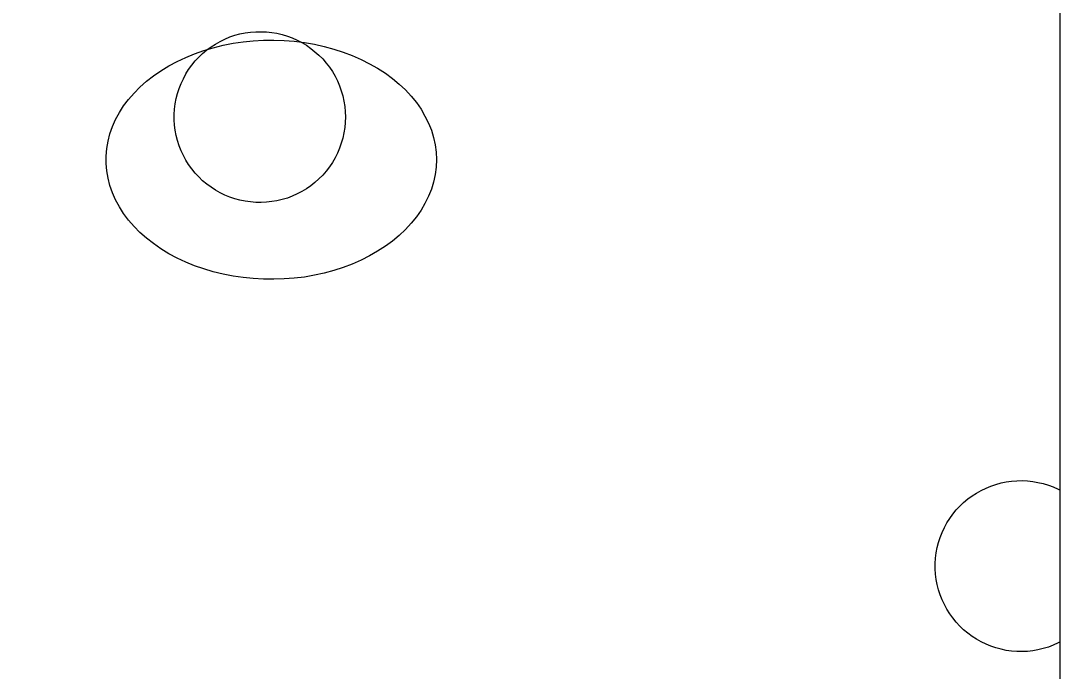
# Model space of a CAD drawing. Extents: x 605258 to 607277, y 6590261 to 6591368.
# Drawn here: x 605748.22 to 605754.54, y 6590419.57 to 6590423.53 of the extents above; entities that cross this region are included whole.
import ezdxf

# ---------------------------------------------------------------- set-up
doc = ezdxf.new("R2010")
doc.units = 0
doc.layers.add('Täide', color=7, linetype='Continuous')
doc.layers.add('VORMISTUS', color=7, linetype='Continuous')

msp = doc.modelspace()

# ---------------------------------------------------------------- linework, layer by layer
at = {"layer": 'Täide'}
msp.add_line((605754.5439, 6590414.2073), (605754.5439, 6590426.2073), dxfattribs=at)
for points in [[(605729.5439, 6590414.2073), (605754.5439, 6590414.2073), (605754.5439, 6590426.2073), (605729.5439, 6590426.2073)], [(605750.1977, 6590422.9421), (605750.1967, 6590422.9091), (605750.1937, 6590422.8771), (605750.1887, 6590422.8451), (605750.1817, 6590422.8131), (605750.1727, 6590422.7821), (605750.1617, 6590422.7521), (605750.1497, 6590422.7221), (605750.1347, 6590422.6931), (605750.1187, 6590422.6651), (605750.1007, 6590422.6391), (605750.0807, 6590422.6131), (605750.0597, 6590422.5881), (605750.0367, 6590422.5651), (605750.0127, 6590422.5441), (605749.9877, 6590422.5241), (605749.9607, 6590422.5051), (605749.9327, 6590422.4891), (605749.9047, 6590422.4741), (605749.8747, 6590422.4601), (605749.8447, 6590422.4491), (605749.8137, 6590422.4401), (605749.7817, 6590422.4321), (605749.7497, 6590422.4271), (605749.7177, 6590422.4231), (605749.6857, 6590422.4221), (605749.6527, 6590422.4221), (605749.6207, 6590422.4251), (605749.5887, 6590422.4291), (605749.5567, 6590422.4361), (605749.5257, 6590422.4441), (605749.4947, 6590422.4541), (605749.4647, 6590422.4671), (605749.4357, 6590422.4811), (605749.4077, 6590422.4971), (605749.3807, 6590422.5141), (605749.3547, 6590422.5341), (605749.3297, 6590422.5541), (605749.3067, 6590422.5771), (605749.2847, 6590422.6001), (605749.2637, 6590422.6261), (605749.2447, 6590422.6521), (605749.2277, 6590422.6791), (605749.2127, 6590422.7081), (605749.1987, 6590422.7371), (605749.1867, 6590422.7671), (605749.1767, 6590422.7981), (605749.1687, 6590422.8291), (605749.1627, 6590422.8611), (605749.1587, 6590422.8931), (605749.1567, 6590422.9251), (605749.1567, 6590422.9581), (605749.1587, 6590422.9901), (605749.1627, 6590423.0221), (605749.1687, 6590423.0541), (605749.1767, 6590423.0851), (605749.1867, 6590423.1161), (605749.1987, 6590423.1461), (605749.2127, 6590423.1751), (605749.2277, 6590423.2041), (605749.2447, 6590423.2311), (605749.2637, 6590423.2581), (605749.2847, 6590423.2831), (605749.3067, 6590423.3061), (605749.3297, 6590423.3291), (605749.3547, 6590423.3501), (605749.3807, 6590423.3691), (605749.4077, 6590423.3861), (605749.4357, 6590423.4021), (605749.4647, 6590423.4161), (605749.4947, 6590423.4291), (605749.5257, 6590423.4391), (605749.5567, 6590423.4471), (605749.5887, 6590423.4541), (605749.6207, 6590423.4581), (605749.6527, 6590423.4611), (605749.6857, 6590423.4611), (605749.7177, 6590423.4601), (605749.7497, 6590423.4561), (605749.7817, 6590423.4511), (605749.8137, 6590423.4431), (605749.8447, 6590423.4341), (605749.8747, 6590423.4231), (605749.9047, 6590423.4101), (605749.9327, 6590423.3951), (605749.9607, 6590423.3781), (605749.9877, 6590423.3591), (605750.0127, 6590423.3391), (605750.0367, 6590423.3181), (605750.0597, 6590423.2951), (605750.0807, 6590423.2701), (605750.1007, 6590423.2451), (605750.1187, 6590423.2181), (605750.1347, 6590423.1901), (605750.1497, 6590423.1611), (605750.1617, 6590423.1311), (605750.1727, 6590423.1011), (605750.1817, 6590423.0701), (605750.1887, 6590423.0381), (605750.1937, 6590423.0061), (605750.1967, 6590422.9741)], [(605750.1977, 6590422.9421), (605750.1967, 6590422.9091), (605750.1937, 6590422.8771), (605750.1887, 6590422.8451), (605750.1817, 6590422.8131), (605750.1727, 6590422.7821), (605750.1617, 6590422.7521), (605750.1497, 6590422.7221), (605750.1347, 6590422.6931), (605750.1187, 6590422.6651), (605750.1007, 6590422.6391), (605750.0807, 6590422.6131), (605750.0597, 6590422.5881), (605750.0367, 6590422.5651), (605750.0127, 6590422.5441), (605749.9877, 6590422.5241), (605749.9607, 6590422.5051), (605749.9327, 6590422.4891), (605749.9047, 6590422.4741), (605749.8747, 6590422.4601), (605749.8447, 6590422.4491), (605749.8137, 6590422.4401), (605749.7817, 6590422.4321), (605749.7497, 6590422.4271), (605749.7177, 6590422.4231), (605749.6857, 6590422.4221), (605749.6527, 6590422.4221), (605749.6207, 6590422.4251), (605749.5887, 6590422.4291), (605749.5567, 6590422.4361), (605749.5257, 6590422.4441), (605749.4947, 6590422.4541), (605749.4647, 6590422.4671), (605749.4357, 6590422.4811), (605749.4077, 6590422.4971), (605749.3807, 6590422.5141), (605749.3547, 6590422.5341), (605749.3297, 6590422.5541), (605749.3067, 6590422.5771), (605749.2847, 6590422.6001), (605749.2637, 6590422.6261), (605749.2447, 6590422.6521), (605749.2277, 6590422.6791), (605749.2127, 6590422.7081), (605749.1987, 6590422.7371), (605749.1867, 6590422.7671), (605749.1767, 6590422.7981), (605749.1687, 6590422.8291), (605749.1627, 6590422.8611), (605749.1587, 6590422.8931), (605749.1567, 6590422.9251), (605749.1567, 6590422.9581), (605749.1587, 6590422.9901), (605749.1627, 6590423.0221), (605749.1687, 6590423.0541), (605749.1767, 6590423.0851), (605749.1867, 6590423.1161), (605749.1987, 6590423.1461), (605749.2127, 6590423.1751), (605749.2277, 6590423.2041), (605749.2447, 6590423.2311), (605749.2637, 6590423.2581), (605749.2847, 6590423.2831), (605749.3067, 6590423.3061), (605749.3297, 6590423.3291), (605749.3547, 6590423.3501), (605749.3807, 6590423.3691), (605749.4077, 6590423.3861), (605749.4357, 6590423.4021), (605749.4647, 6590423.4161), (605749.4947, 6590423.4291), (605749.5257, 6590423.4391), (605749.5567, 6590423.4471), (605749.5887, 6590423.4541), (605749.6207, 6590423.4581), (605749.6527, 6590423.4611), (605749.6857, 6590423.4611), (605749.7177, 6590423.4601), (605749.7497, 6590423.4561), (605749.7817, 6590423.4511), (605749.8137, 6590423.4431), (605749.8447, 6590423.4341), (605749.8747, 6590423.4231), (605749.9047, 6590423.4101), (605749.9327, 6590423.3951), (605749.9607, 6590423.3781), (605749.9877, 6590423.3591), (605750.0127, 6590423.3391), (605750.0367, 6590423.3181), (605750.0597, 6590423.2951), (605750.0807, 6590423.2701), (605750.1007, 6590423.2451), (605750.1187, 6590423.2181), (605750.1347, 6590423.1901), (605750.1497, 6590423.1611), (605750.1617, 6590423.1311), (605750.1727, 6590423.1011), (605750.1817, 6590423.0701), (605750.1887, 6590423.0381), (605750.1937, 6590423.0061), (605750.1967, 6590422.9741)], [(605750.1977, 6590422.9421), (605750.1967, 6590422.9091), (605750.1937, 6590422.8771), (605750.1887, 6590422.8451), (605750.1817, 6590422.8131), (605750.1727, 6590422.7821), (605750.1617, 6590422.7521), (605750.1497, 6590422.7221), (605750.1347, 6590422.6931), (605750.1187, 6590422.6651), (605750.1007, 6590422.6391), (605750.0807, 6590422.6131), (605750.0597, 6590422.5881), (605750.0367, 6590422.5651), (605750.0127, 6590422.5441), (605749.9877, 6590422.5241), (605749.9607, 6590422.5051), (605749.9327, 6590422.4891), (605749.9047, 6590422.4741), (605749.8747, 6590422.4601), (605749.8447, 6590422.4491), (605749.8137, 6590422.4401), (605749.7817, 6590422.4321), (605749.7497, 6590422.4271), (605749.7177, 6590422.4231), (605749.6857, 6590422.4221), (605749.6527, 6590422.4221), (605749.6207, 6590422.4251), (605749.5887, 6590422.4291), (605749.5567, 6590422.4361), (605749.5257, 6590422.4441), (605749.4947, 6590422.4541), (605749.4647, 6590422.4671), (605749.4357, 6590422.4811), (605749.4077, 6590422.4971), (605749.3807, 6590422.5141), (605749.3547, 6590422.5341), (605749.3297, 6590422.5541), (605749.3067, 6590422.5771), (605749.2847, 6590422.6001), (605749.2637, 6590422.6261), (605749.2447, 6590422.6521), (605749.2277, 6590422.6791), (605749.2127, 6590422.7081), (605749.1987, 6590422.7371), (605749.1867, 6590422.7671), (605749.1767, 6590422.7981), (605749.1687, 6590422.8291), (605749.1627, 6590422.8611), (605749.1587, 6590422.8931), (605749.1567, 6590422.9251), (605749.1567, 6590422.9581), (605749.1587, 6590422.9901), (605749.1627, 6590423.0221), (605749.1687, 6590423.0541), (605749.1767, 6590423.0851), (605749.1867, 6590423.1161), (605749.1987, 6590423.1461), (605749.2127, 6590423.1751), (605749.2277, 6590423.2041), (605749.2447, 6590423.2311), (605749.2637, 6590423.2581), (605749.2847, 6590423.2831), (605749.3067, 6590423.3061), (605749.3297, 6590423.3291), (605749.3547, 6590423.3501), (605749.3807, 6590423.3691), (605749.4077, 6590423.3861), (605749.4357, 6590423.4021), (605749.4647, 6590423.4161), (605749.4947, 6590423.4291), (605749.5257, 6590423.4391), (605749.5567, 6590423.4471), (605749.5887, 6590423.4541), (605749.6207, 6590423.4581), (605749.6527, 6590423.4611), (605749.6857, 6590423.4611), (605749.7177, 6590423.4601), (605749.7497, 6590423.4561), (605749.7817, 6590423.4511), (605749.8137, 6590423.4431), (605749.8447, 6590423.4341), (605749.8747, 6590423.4231), (605749.9047, 6590423.4101), (605749.9327, 6590423.3951), (605749.9607, 6590423.3781), (605749.9877, 6590423.3591), (605750.0127, 6590423.3391), (605750.0367, 6590423.3181), (605750.0597, 6590423.2951), (605750.0807, 6590423.2701), (605750.1007, 6590423.2451), (605750.1187, 6590423.2181), (605750.1347, 6590423.1901), (605750.1497, 6590423.1611), (605750.1617, 6590423.1311), (605750.1727, 6590423.1011), (605750.1817, 6590423.0701), (605750.1887, 6590423.0381), (605750.1937, 6590423.0061), (605750.1967, 6590422.9741)], [(605750.7515, 6590422.6824), (605750.7495, 6590422.6364), (605750.7435, 6590422.5914), (605750.7335, 6590422.5464), (605750.7205, 6590422.5024), (605750.7025, 6590422.4594), (605750.6815, 6590422.4164), (605750.6575, 6590422.3744), (605750.6295, 6590422.3344), (605750.5975, 6590422.2954), (605750.5625, 6590422.2574), (605750.5245, 6590422.2214), (605750.4845, 6590422.1874), (605750.4405, 6590422.1554), (605750.3935, 6590422.1254), (605750.3445, 6590422.0974), (605750.2935, 6590422.0714), (605750.2395, 6590422.0474), (605750.1845, 6590422.0264), (605750.1275, 6590422.0084), (605750.0685, 6590421.9924), (605750.0095, 6590421.9794), (605749.9485, 6590421.9684), (605749.8865, 6590421.9614), (605749.8245, 6590421.9564), (605749.7625, 6590421.9544), (605749.6995, 6590421.9544), (605749.6375, 6590421.9584), (605749.5755, 6590421.9644), (605749.5145, 6590421.9734), (605749.4545, 6590421.9854), (605749.3945, 6590422.0004), (605749.3375, 6590422.0174), (605749.2805, 6590422.0374), (605749.2265, 6590422.0594), (605749.1745, 6590422.0834), (605749.1235, 6590422.1104), (605749.0765, 6590422.1404), (605749.0305, 6590422.1714), (605748.9885, 6590422.2044), (605748.9485, 6590422.2394), (605748.9125, 6590422.2764), (605748.8795, 6590422.3144), (605748.8495, 6590422.3544), (605748.8235, 6590422.3954), (605748.8005, 6590422.4374), (605748.7815, 6590422.4804), (605748.7655, 6590422.5244), (605748.7545, 6590422.5694), (605748.7465, 6590422.6144), (605748.7425, 6590422.6594), (605748.7425, 6590422.7044), (605748.7465, 6590422.7494), (605748.7545, 6590422.7944), (605748.7655, 6590422.8394), (605748.7815, 6590422.8834), (605748.8005, 6590422.9264), (605748.8235, 6590422.9684), (605748.8495, 6590423.0094), (605748.8795, 6590423.0494), (605748.9125, 6590423.0874), (605748.9485, 6590423.1244), (605748.9885, 6590423.1594), (605749.0305, 6590423.1924), (605749.0765, 6590423.2234), (605749.1235, 6590423.2534), (605749.1745, 6590423.2804), (605749.2265, 6590423.3044), (605749.2805, 6590423.3264), (605749.3375, 6590423.3464), (605749.3945, 6590423.3634), (605749.4545, 6590423.3784), (605749.5145, 6590423.3904), (605749.5755, 6590423.3994), (605749.6375, 6590423.4054), (605749.6995, 6590423.4094), (605749.7625, 6590423.4094), (605749.8245, 6590423.4074), (605749.8865, 6590423.4024), (605749.9485, 6590423.3954), (605750.0095, 6590423.3844), (605750.0685, 6590423.3714), (605750.1275, 6590423.3554), (605750.1845, 6590423.3374), (605750.2395, 6590423.3164), (605750.2935, 6590423.2924), (605750.3445, 6590423.2664), (605750.3935, 6590423.2384), (605750.4405, 6590423.2084), (605750.4845, 6590423.1764), (605750.5245, 6590423.1424), (605750.5625, 6590423.1064), (605750.5975, 6590423.0684), (605750.6295, 6590423.0294), (605750.6575, 6590422.9894), (605750.6815, 6590422.9474), (605750.7025, 6590422.9044), (605750.7205, 6590422.8614), (605750.7335, 6590422.8174), (605750.7435, 6590422.7724), (605750.7495, 6590422.7274)], [(605750.7515, 6590422.6824), (605750.7495, 6590422.6364), (605750.7435, 6590422.5914), (605750.7335, 6590422.5464), (605750.7205, 6590422.5024), (605750.7025, 6590422.4594), (605750.6815, 6590422.4164), (605750.6575, 6590422.3744), (605750.6295, 6590422.3344), (605750.5975, 6590422.2954), (605750.5625, 6590422.2574), (605750.5245, 6590422.2214), (605750.4845, 6590422.1874), (605750.4405, 6590422.1554), (605750.3935, 6590422.1254), (605750.3445, 6590422.0974), (605750.2935, 6590422.0714), (605750.2395, 6590422.0474), (605750.1845, 6590422.0264), (605750.1275, 6590422.0084), (605750.0685, 6590421.9924), (605750.0095, 6590421.9794), (605749.9485, 6590421.9684), (605749.8865, 6590421.9614), (605749.8245, 6590421.9564), (605749.7625, 6590421.9544), (605749.6995, 6590421.9544), (605749.6375, 6590421.9584), (605749.5755, 6590421.9644), (605749.5145, 6590421.9734), (605749.4545, 6590421.9854), (605749.3945, 6590422.0004), (605749.3375, 6590422.0174), (605749.2805, 6590422.0374), (605749.2265, 6590422.0594), (605749.1745, 6590422.0834), (605749.1235, 6590422.1104), (605749.0765, 6590422.1404), (605749.0305, 6590422.1714), (605748.9885, 6590422.2044), (605748.9485, 6590422.2394), (605748.9125, 6590422.2764), (605748.8795, 6590422.3144), (605748.8495, 6590422.3544), (605748.8235, 6590422.3954), (605748.8005, 6590422.4374), (605748.7815, 6590422.4804), (605748.7655, 6590422.5244), (605748.7545, 6590422.5694), (605748.7465, 6590422.6144), (605748.7425, 6590422.6594), (605748.7425, 6590422.7044), (605748.7465, 6590422.7494), (605748.7545, 6590422.7944), (605748.7655, 6590422.8394), (605748.7815, 6590422.8834), (605748.8005, 6590422.9264), (605748.8235, 6590422.9684), (605748.8495, 6590423.0094), (605748.8795, 6590423.0494), (605748.9125, 6590423.0874), (605748.9485, 6590423.1244), (605748.9885, 6590423.1594), (605749.0305, 6590423.1924), (605749.0765, 6590423.2234), (605749.1235, 6590423.2534), (605749.1745, 6590423.2804), (605749.2265, 6590423.3044), (605749.2805, 6590423.3264), (605749.3375, 6590423.3464), (605749.3945, 6590423.3634), (605749.4545, 6590423.3784), (605749.5145, 6590423.3904), (605749.5755, 6590423.3994), (605749.6375, 6590423.4054), (605749.6995, 6590423.4094), (605749.7625, 6590423.4094), (605749.8245, 6590423.4074), (605749.8865, 6590423.4024), (605749.9485, 6590423.3954), (605750.0095, 6590423.3844), (605750.0685, 6590423.3714), (605750.1275, 6590423.3554), (605750.1845, 6590423.3374), (605750.2395, 6590423.3164), (605750.2935, 6590423.2924), (605750.3445, 6590423.2664), (605750.3935, 6590423.2384), (605750.4405, 6590423.2084), (605750.4845, 6590423.1764), (605750.5245, 6590423.1424), (605750.5625, 6590423.1064), (605750.5975, 6590423.0684), (605750.6295, 6590423.0294), (605750.6575, 6590422.9894), (605750.6815, 6590422.9474), (605750.7025, 6590422.9044), (605750.7205, 6590422.8614), (605750.7335, 6590422.8174), (605750.7435, 6590422.7724), (605750.7495, 6590422.7274)], [(605750.7515, 6590422.6824), (605750.7495, 6590422.6364), (605750.7435, 6590422.5914), (605750.7335, 6590422.5464), (605750.7205, 6590422.5024), (605750.7025, 6590422.4594), (605750.6815, 6590422.4164), (605750.6575, 6590422.3744), (605750.6295, 6590422.3344), (605750.5975, 6590422.2954), (605750.5625, 6590422.2574), (605750.5245, 6590422.2214), (605750.4845, 6590422.1874), (605750.4405, 6590422.1554), (605750.3935, 6590422.1254), (605750.3445, 6590422.0974), (605750.2935, 6590422.0714), (605750.2395, 6590422.0474), (605750.1845, 6590422.0264), (605750.1275, 6590422.0084), (605750.0685, 6590421.9924), (605750.0095, 6590421.9794), (605749.9485, 6590421.9684), (605749.8865, 6590421.9614), (605749.8245, 6590421.9564), (605749.7625, 6590421.9544), (605749.6995, 6590421.9544), (605749.6375, 6590421.9584), (605749.5755, 6590421.9644), (605749.5145, 6590421.9734), (605749.4545, 6590421.9854), (605749.3945, 6590422.0004), (605749.3375, 6590422.0174), (605749.2805, 6590422.0374), (605749.2265, 6590422.0594), (605749.1745, 6590422.0834), (605749.1235, 6590422.1104), (605749.0765, 6590422.1404), (605749.0305, 6590422.1714), (605748.9885, 6590422.2044), (605748.9485, 6590422.2394), (605748.9125, 6590422.2764), (605748.8795, 6590422.3144), (605748.8495, 6590422.3544), (605748.8235, 6590422.3954), (605748.8005, 6590422.4374), (605748.7815, 6590422.4804), (605748.7655, 6590422.5244), (605748.7545, 6590422.5694), (605748.7465, 6590422.6144), (605748.7425, 6590422.6594), (605748.7425, 6590422.7044), (605748.7465, 6590422.7494), (605748.7545, 6590422.7944), (605748.7655, 6590422.8394), (605748.7815, 6590422.8834), (605748.8005, 6590422.9264), (605748.8235, 6590422.9684), (605748.8495, 6590423.0094), (605748.8795, 6590423.0494), (605748.9125, 6590423.0874), (605748.9485, 6590423.1244), (605748.9885, 6590423.1594), (605749.0305, 6590423.1924), (605749.0765, 6590423.2234), (605749.1235, 6590423.2534), (605749.1745, 6590423.2804), (605749.2265, 6590423.3044), (605749.2805, 6590423.3264), (605749.3375, 6590423.3464), (605749.3945, 6590423.3634), (605749.4545, 6590423.3784), (605749.5145, 6590423.3904), (605749.5755, 6590423.3994), (605749.6375, 6590423.4054), (605749.6995, 6590423.4094), (605749.7625, 6590423.4094), (605749.8245, 6590423.4074), (605749.8865, 6590423.4024), (605749.9485, 6590423.3954), (605750.0095, 6590423.3844), (605750.0685, 6590423.3714), (605750.1275, 6590423.3554), (605750.1845, 6590423.3374), (605750.2395, 6590423.3164), (605750.2935, 6590423.2924), (605750.3445, 6590423.2664), (605750.3935, 6590423.2384), (605750.4405, 6590423.2084), (605750.4845, 6590423.1764), (605750.5245, 6590423.1424), (605750.5625, 6590423.1064), (605750.5975, 6590423.0684), (605750.6295, 6590423.0294), (605750.6575, 6590422.9894), (605750.6815, 6590422.9474), (605750.7025, 6590422.9044), (605750.7205, 6590422.8614), (605750.7335, 6590422.8174), (605750.7435, 6590422.7724), (605750.7495, 6590422.7274)]]:
    msp.add_lwpolyline(points, close=True, dxfattribs=at)
for points in [[(605729.5439, 6590414.2073), (605754.5439, 6590414.2073), (605754.5439, 6590426.2073), (605729.5439, 6590426.2073), (605729.5439, 6590414.2073)], [(605754.5439, 6590419.7481), (605754.5317, 6590419.7418), (605754.5017, 6590419.7278), (605754.4717, 6590419.7168), (605754.4407, 6590419.7078), (605754.4087, 6590419.6998), (605754.3777, 6590419.6948), (605754.3447, 6590419.6908), (605754.3127, 6590419.6898), (605754.2807, 6590419.6898), (605754.2477, 6590419.6928), (605754.2157, 6590419.6968), (605754.1847, 6590419.7038), (605754.1527, 6590419.7118), (605754.1227, 6590419.7228), (605754.0927, 6590419.7348), (605754.0627, 6590419.7488), (605754.0347, 6590419.7648), (605754.0077, 6590419.7818), (605753.9817, 6590419.8018), (605753.9567, 6590419.8218), (605753.9337, 6590419.8448), (605753.9117, 6590419.8688), (605753.8907, 6590419.8938), (605753.8727, 6590419.9198), (605753.8547, 6590419.9468), (605753.8397, 6590419.9758), (605753.8257, 6590420.0048), (605753.8137, 6590420.0348), (605753.8037, 6590420.0658), (605753.7957, 6590420.0968), (605753.7897, 6590420.1288), (605753.7857, 6590420.1608), (605753.7837, 6590420.1928), (605753.7837, 6590420.2258), (605753.7857, 6590420.2578), (605753.7897, 6590420.2898), (605753.7957, 6590420.3218), (605753.8037, 6590420.3528), (605753.8137, 6590420.3838), (605753.8257, 6590420.4138), (605753.8397, 6590420.4438), (605753.8547, 6590420.4718), (605753.8727, 6590420.4988), (605753.8907, 6590420.5258), (605753.9117, 6590420.5508), (605753.9337, 6590420.5738), (605753.9567, 6590420.5968), (605753.9817, 6590420.6178), (605754.0077, 6590420.6368), (605754.0347, 6590420.6538), (605754.0627, 6590420.6698), (605754.0927, 6590420.6838), (605754.1227, 6590420.6968), (605754.1527, 6590420.7068), (605754.1847, 6590420.7158), (605754.2157, 6590420.7218), (605754.2477, 6590420.7268), (605754.2807, 6590420.7288), (605754.3127, 6590420.7298), (605754.3447, 6590420.7278), (605754.3777, 6590420.7248), (605754.4087, 6590420.7188), (605754.4407, 6590420.7118), (605754.4717, 6590420.7018), (605754.5017, 6590420.6908), (605754.5317, 6590420.6778), (605754.5439, 6590420.6715)], [(605754.5439, 6590419.7481), (605754.5317, 6590419.7418), (605754.5017, 6590419.7278), (605754.4717, 6590419.7168), (605754.4407, 6590419.7078), (605754.4087, 6590419.6998), (605754.3777, 6590419.6948), (605754.3447, 6590419.6908), (605754.3127, 6590419.6898), (605754.2807, 6590419.6898), (605754.2477, 6590419.6928), (605754.2157, 6590419.6968), (605754.1847, 6590419.7038), (605754.1527, 6590419.7118), (605754.1227, 6590419.7228), (605754.0927, 6590419.7348), (605754.0627, 6590419.7488), (605754.0347, 6590419.7648), (605754.0077, 6590419.7818), (605753.9817, 6590419.8018), (605753.9567, 6590419.8218), (605753.9337, 6590419.8448), (605753.9117, 6590419.8688), (605753.8907, 6590419.8938), (605753.8727, 6590419.9198), (605753.8547, 6590419.9468), (605753.8397, 6590419.9758), (605753.8257, 6590420.0048), (605753.8137, 6590420.0348), (605753.8037, 6590420.0658), (605753.7957, 6590420.0968), (605753.7897, 6590420.1288), (605753.7857, 6590420.1608), (605753.7837, 6590420.1928), (605753.7837, 6590420.2258), (605753.7857, 6590420.2578), (605753.7897, 6590420.2898), (605753.7957, 6590420.3218), (605753.8037, 6590420.3528), (605753.8137, 6590420.3838), (605753.8257, 6590420.4138), (605753.8397, 6590420.4438), (605753.8547, 6590420.4718), (605753.8727, 6590420.4988), (605753.8907, 6590420.5258), (605753.9117, 6590420.5508), (605753.9337, 6590420.5738), (605753.9567, 6590420.5968), (605753.9817, 6590420.6178), (605754.0077, 6590420.6368), (605754.0347, 6590420.6538), (605754.0627, 6590420.6698), (605754.0927, 6590420.6838), (605754.1227, 6590420.6968), (605754.1527, 6590420.7068), (605754.1847, 6590420.7158), (605754.2157, 6590420.7218), (605754.2477, 6590420.7268), (605754.2807, 6590420.7288), (605754.3127, 6590420.7298), (605754.3447, 6590420.7278), (605754.3777, 6590420.7248), (605754.4087, 6590420.7188), (605754.4407, 6590420.7118), (605754.4717, 6590420.7018), (605754.5017, 6590420.6908), (605754.5317, 6590420.6778), (605754.5439, 6590420.6715)], [(605754.5439, 6590419.7481), (605754.5317, 6590419.7418), (605754.5017, 6590419.7278), (605754.4717, 6590419.7168), (605754.4407, 6590419.7078), (605754.4087, 6590419.6998), (605754.3777, 6590419.6948), (605754.3447, 6590419.6908), (605754.3127, 6590419.6898), (605754.2807, 6590419.6898), (605754.2477, 6590419.6928), (605754.2157, 6590419.6968), (605754.1847, 6590419.7038), (605754.1527, 6590419.7118), (605754.1227, 6590419.7228), (605754.0927, 6590419.7348), (605754.0627, 6590419.7488), (605754.0347, 6590419.7648), (605754.0077, 6590419.7818), (605753.9817, 6590419.8018), (605753.9567, 6590419.8218), (605753.9337, 6590419.8448), (605753.9117, 6590419.8688), (605753.8907, 6590419.8938), (605753.8727, 6590419.9198), (605753.8547, 6590419.9468), (605753.8397, 6590419.9758), (605753.8257, 6590420.0048), (605753.8137, 6590420.0348), (605753.8037, 6590420.0658), (605753.7957, 6590420.0968), (605753.7897, 6590420.1288), (605753.7857, 6590420.1608), (605753.7837, 6590420.1928), (605753.7837, 6590420.2258), (605753.7857, 6590420.2578), (605753.7897, 6590420.2898), (605753.7957, 6590420.3218), (605753.8037, 6590420.3528), (605753.8137, 6590420.3838), (605753.8257, 6590420.4138), (605753.8397, 6590420.4438), (605753.8547, 6590420.4718), (605753.8727, 6590420.4988), (605753.8907, 6590420.5258), (605753.9117, 6590420.5508), (605753.9337, 6590420.5738), (605753.9567, 6590420.5968), (605753.9817, 6590420.6178), (605754.0077, 6590420.6368), (605754.0347, 6590420.6538), (605754.0627, 6590420.6698), (605754.0927, 6590420.6838), (605754.1227, 6590420.6968), (605754.1527, 6590420.7068), (605754.1847, 6590420.7158), (605754.2157, 6590420.7218), (605754.2477, 6590420.7268), (605754.2807, 6590420.7288), (605754.3127, 6590420.7298), (605754.3447, 6590420.7278), (605754.3777, 6590420.7248), (605754.4087, 6590420.7188), (605754.4407, 6590420.7118), (605754.4717, 6590420.7018), (605754.5017, 6590420.6908), (605754.5317, 6590420.6778), (605754.5439, 6590420.6715)]]:
    msp.add_lwpolyline(points, dxfattribs=at)
at = {"layer": 'VORMISTUS'}
msp.add_line((605754.5439, 6590414.2073), (605754.5439, 6590426.2073), dxfattribs=at)

doc.saveas('drawing.dxf')
